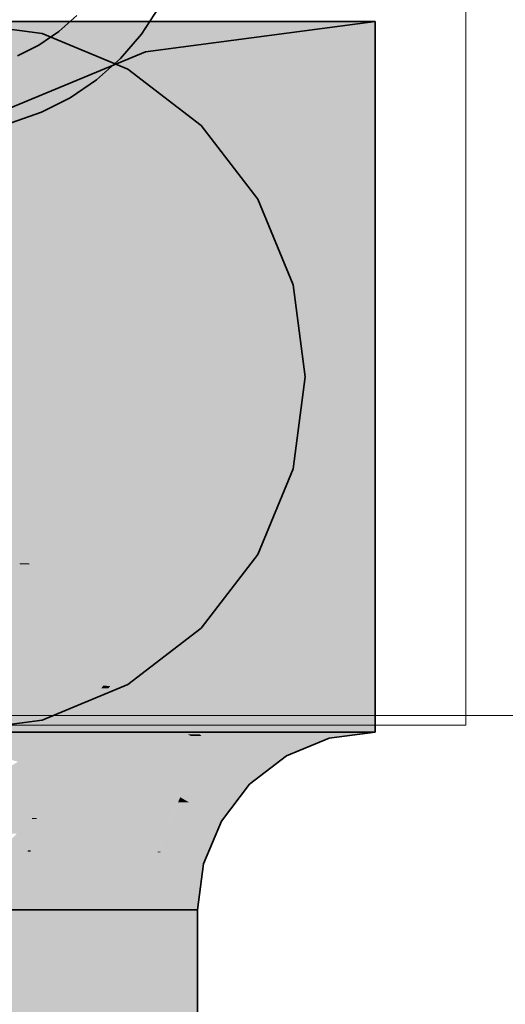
# Model space of a CAD drawing. Extents: x -223 to 557, y -138 to 606.
# Tile 269 of 347: x 309.839 to 310.632, y 168.653 to 170.26. Entities that reach past the tile are written whole.
import ezdxf
from ezdxf.lldxf.tags import DXFTag

# ---------------------------------------------------------------- set-up
doc = ezdxf.new("R2010")
doc.units = 0
doc.layers.get('0').update_dxf_attribs({"lineweight": 35})
doc.layers.add('0-Shading', color=7, linetype='Continuous', lineweight=35)
doc.layers.add('5_EG-HLSE', color=7, linetype='Continuous', lineweight=25)
for name, color, linetype, lineweight, true_color in [('H_Heizkoerper', 1, 'Continuous', 35, 0xff0000), ('H_Vorlauf', 1, 'Continuous', 35, 0xff0000), ('H_Vorlauf_Beschriftung', 1, 'Continuous', 18, 0xff0000)]:
    doc.layers.add(name, color=color, linetype=linetype, lineweight=lineweight, true_color=true_color)
tags = doc.linetypes.add('ALL_S14', pattern=[0.002, 0.001, -0.001]).pattern_tags.tags
tags[6:7] = [DXFTag(74, 4), DXFTag(75, 0), DXFTag(340, '0'), DXFTag(46, 1.0), DXFTag(50, 0.0), DXFTag(44, 0.0), DXFTag(45, 0.0)]
tags[4:5] = [DXFTag(74, 4), DXFTag(75, 0), DXFTag(340, '0'), DXFTag(46, 1.0), DXFTag(50, 0.0), DXFTag(44, 0.0), DXFTag(45, 0.0)]

# ---------------------------------------------------------------- blocks, each defined once
blk = doc.blocks.new('Shading-A07ALDTH1N', base_point=(309.6948, 170.0625))
at = {"layer": '0-Shading', "color": 14, "true_color": 0xa00000}
for points in [[(310.0472, 170.197), (310.4198, 170.2567), (309.6137, 170.2567)], [(310.4198, 170.2073), (310.0445, 170.2073), (310.4198, 170.2567)], [(310.4198, 170.197), (310.0472, 170.197), (310.4198, 170.2567)], [(309.1354, 170.179), (310.4198, 170.179), (309.2379, 170.236)], [(310.0472, 170.197), (309.7643, 170.236), (309.2379, 170.236)], [(310.0646, 170.1322), (309.8633, 170.1322), (310.0445, 170.2073)], [(310.052, 170.179), (310.4198, 170.2073), (310.0445, 170.2073)], [(310.4198, 170.179), (310.4198, 170.197), (310.0472, 170.197)], [(310.4198, 170.179), (310.052, 170.179), (310.4198, 170.2073)], [(310.0646, 170.1322), (310.4198, 170.179), (310.052, 170.179)], [(309.8961, 170.0625), (309.6948, 170.0625), (310.0646, 170.1322)], [(309.6948, 170.0625), (310.0646, 170.1322), (309.8633, 170.1322)], [(309.7336, 169.9951), (309.8961, 170.0625), (309.6948, 170.0625)], [(309.6111, 169.0967), (310.4198, 169.0967), (309.3593, 169.1744)], [(310.4198, 169.0967), (309.3593, 169.1744), (310.4198, 169.1744)], [(310.4198, 169.1619), (310.3246, 169.1619), (310.4198, 169.1744)], [(310.3344, 169.1252), (310.2359, 169.1252), (310.3246, 169.1619)], [(310.342, 169.0967), (310.4198, 169.1619), (310.3246, 169.1619)], [(310.4198, 169.0967), (310.342, 169.0967), (310.4198, 169.1619)], [(310.2696, 169.0667), (310.1598, 169.0667), (310.2359, 169.1252)], [(310.258, 169.0868), (310.3344, 169.1252), (310.2359, 169.1252)], [(310.3447, 169.0868), (310.258, 169.0868), (310.3344, 169.1252)], [(310.2747, 169.0579), (310.3447, 169.0868), (310.258, 169.0868)], [(310.3447, 169.0868), (310.4198, 169.0967), (310.342, 169.0967)], [(310.2147, 169.0118), (310.1176, 169.0118), (310.1598, 169.0667)], [(310.1686, 169.0579), (310.2696, 169.0667), (310.1598, 169.0667)], [(310.2747, 169.0579), (310.1686, 169.0579), (310.2696, 169.0667)], [(310.2147, 169.0118), (310.2747, 169.0579), (310.1686, 169.0579)], [(310.1984, 168.9906), (310.1013, 168.9906), (310.2147, 169.0118)], [(310.1013, 168.9906), (310.2147, 169.0118), (310.1176, 169.0118)], [(310.1162, 168.982), (310.0978, 168.982), (310.1013, 168.9906)], [(310.1686, 168.9517), (310.1984, 168.9906), (310.1013, 168.9906)], [(310.0697, 168.9019), (310.0646, 168.9019), (310.1162, 168.982)], [(310.0646, 168.9019), (310.1162, 168.982), (310.0978, 168.982)], [(310.1686, 168.9517), (310.0986, 168.9517), (310.1162, 168.982)], [(310.1475, 168.9007), (310.069, 168.9007), (310.1686, 168.9517)], [(310.069, 168.9007), (310.1686, 168.9517), (310.0986, 168.9517)], [(310.0521, 168.8067), (310.069, 168.9007), (310.0644, 168.9007)], [(310.069, 168.9007), (310.0644, 168.9007), (310.0646, 168.9019)], [(310.069, 168.9007), (310.0697, 168.9019), (310.0646, 168.9019)], [(310.0656, 168.8818), (310.1396, 168.8818), (310.069, 168.9007)], [(310.1396, 168.8818), (310.1475, 168.9007), (310.069, 168.9007)], [(310.0521, 168.8067), (310.1298, 168.8067), (310.0656, 168.8818)], [(310.1298, 168.8067), (310.0656, 168.8818), (310.1396, 168.8818)], [(310.0521, 167.8764), (310.1298, 167.8764), (310.0521, 168.8067)], [(310.1298, 167.8764), (310.0521, 168.8067), (310.1298, 168.8067)]]:
    blk.add_solid(points, dxfattribs=at)
at = {"layer": '0-Shading', "color": 12, "true_color": 0xd90000}
for points in [[(310.3216, 170.1667), (309.0874, 170.1667), (310.4198, 170.179)], [(309.0874, 170.1667), (310.4198, 170.179), (309.1354, 170.179)], [(310.4198, 170.0699), (309.5498, 170.0699), (310.4198, 170.179)], [(310.4198, 170.1322), (310.0646, 170.1322), (310.4198, 170.179)], [(309.5498, 170.0699), (310.3216, 170.1667), (309.0874, 170.1667)], [(310.1013, 169.9951), (309.7336, 169.9951), (310.0646, 170.1322)], [(310.1089, 169.9667), (310.4198, 170.1322), (310.0646, 170.1322)], [(310.4198, 169.9667), (310.1089, 169.9667), (310.4198, 170.1322)], [(310.1049, 169.9819), (310.4198, 170.0699), (309.5498, 170.0699)], [(310.4198, 169.9819), (310.1049, 169.9819), (310.4198, 170.0699)], [(310.1049, 169.9819), (309.7613, 170.0363), (309.7098, 170.0363)], [(309.1749, 169.9667), (310.4198, 169.9667), (309.2249, 170.0243)], [(310.1049, 169.9819), (309.7876, 170.0256), (309.1972, 170.0256)], [(309.8398, 169.8113), (309.494, 169.8113), (309.7336, 169.9951)], [(309.7728, 169.9272), (310.1013, 169.9951), (309.7336, 169.9951)], [(310.1195, 169.9272), (309.7728, 169.9272), (310.1013, 169.9951)], [(310.4198, 169.9667), (310.4198, 169.9819), (310.1049, 169.9819)], [(310.1195, 169.9272), (310.4198, 169.9667), (310.1089, 169.9667)], [(309.8398, 169.8113), (310.1195, 169.9272), (309.7728, 169.9272)], [(309.7951, 169.7771), (309.4494, 169.7771), (309.8398, 169.8113)], [(309.4494, 169.7771), (309.8398, 169.8113), (309.494, 169.8113)], [(310.4198, 169.36), (309.27, 169.36), (310.4198, 169.3867)], [(309.27, 169.36), (310.4198, 169.3867), (309.4152, 169.3867)], [(310.4198, 169.3669), (310.2697, 169.3669), (310.4198, 169.3867)], [(310.4198, 169.1744), (310.4198, 169.36), (309.27, 169.36)], [(310.2852, 169.309), (310.1298, 169.309), (310.2697, 169.3669)], [(310.3212, 169.1744), (310.4198, 169.3669), (310.2697, 169.3669)], [(310.4198, 169.1744), (310.3212, 169.1744), (310.4198, 169.3669)], [(309.9749, 169.2462), (309.1007, 169.2462), (309.4658, 169.3284)], [(310.183, 169.2168), (310.0096, 169.2168), (310.1298, 169.309)], [(310.2147, 169.1619), (310.2852, 169.309), (310.1298, 169.309)], [(310.3246, 169.1619), (310.2147, 169.1619), (310.2852, 169.309)], [(310.4198, 169.1744), (309.9749, 169.2462), (309.1007, 169.2462)], [(309.3593, 169.1744), (310.4198, 169.1744), (309.1007, 169.2462)], [(310.0536, 169.1729), (309.9759, 169.1729), (310.0096, 169.2168)], [(310.0622, 169.1643), (310.183, 169.2168), (310.0096, 169.2168)], [(310.2133, 169.1643), (310.0622, 169.1643), (310.183, 169.2168)], [(310.1078, 169.0967), (309.9175, 169.0967), (309.9839, 169.1683)], [(309.9175, 169.0967), (309.9839, 169.1683), (309.9724, 169.1683)], [(309.9839, 169.1683), (309.9724, 169.1683), (309.9759, 169.1729)], [(310.0622, 169.1643), (310.0536, 169.1729), (309.9759, 169.1729)], [(309.9871, 169.1718), (309.9778, 169.1718), (309.9759, 169.1729)], [(309.9839, 169.1683), (309.9871, 169.1718), (309.9778, 169.1718)], [(310.0222, 169.1683), (309.9839, 169.1683), (309.9871, 169.1718)], [(310.1331, 169.0934), (310.1135, 169.0934), (309.9839, 169.1683)], [(309.9917, 169.1643), (310.0222, 169.1683), (309.9839, 169.1683)], [(310.0622, 169.1643), (309.9917, 169.1643), (310.0222, 169.1683)], [(310.3246, 169.1619), (310.4198, 169.1744), (310.3212, 169.1744)], [(310.1331, 169.0934), (310.0622, 169.1643), (309.9917, 169.1643)], [(310.217, 169.1578), (310.2133, 169.1643), (310.0622, 169.1643)], [(310.217, 169.1578), (310.0686, 169.1578), (310.0622, 169.1643)], [(310.1013, 169.1252), (310.217, 169.1578), (310.0686, 169.1578)], [(310.2359, 169.1252), (310.1013, 169.1252), (310.217, 169.1578)], [(310.217, 169.1578), (310.3246, 169.1619), (310.2147, 169.1619)], [(310.3148, 169.1578), (310.217, 169.1578), (310.3246, 169.1619)], [(310.2359, 169.1252), (310.3148, 169.1578), (310.217, 169.1578)], [(310.1331, 169.0934), (310.2359, 169.1252), (310.1013, 169.1252)], [(310.1945, 169.0934), (310.1331, 169.0934), (310.2359, 169.1252)], [(309.9818, 169.0596), (309.9021, 169.0596), (309.9175, 169.0967)], [(309.9287, 169.0903), (310.1078, 169.0967), (309.9175, 169.0967)], [(310.119, 169.0903), (309.9287, 169.0903), (310.1078, 169.0967)], [(309.9818, 169.0596), (310.119, 169.0903), (309.9287, 169.0903)], [(310.1598, 169.0667), (310.0137, 169.0667), (310.119, 169.0903)], [(310.119, 169.0903), (310.1331, 169.0934), (310.1135, 169.0934)], [(310.1362, 169.0903), (310.119, 169.0903), (310.1331, 169.0934)], [(310.1598, 169.0667), (310.1362, 169.0903), (310.119, 169.0903)], [(310.1598, 169.0667), (310.1945, 169.0934), (310.1331, 169.0934)], [(309.8963, 169.0455), (309.9818, 169.0596), (309.9021, 169.0596)], [(309.999, 169.0497), (309.9215, 169.0497), (309.9818, 169.0596)], [(310.1484, 169.0596), (309.9818, 169.0596), (310.1598, 169.0667)], [(309.9818, 169.0596), (310.1598, 169.0667), (310.0137, 169.0667)], [(310.0686, 169.0094), (310.1484, 169.0596), (309.9818, 169.0596)], [(310.1158, 169.0094), (310.0686, 169.0094), (310.1598, 169.0667)], [(309.8675, 168.9568), (309.8595, 168.9568), (309.916, 169.0402)], [(309.8595, 168.9568), (309.916, 169.0402), (309.8941, 169.0402)], [(309.916, 169.0402), (309.8941, 169.0402), (309.8963, 169.0455)], [(310.0558, 169.0027), (309.8942, 169.0027), (309.916, 169.0402)], [(309.9191, 169.0455), (309.8963, 169.0455), (309.9215, 169.0497)], [(309.916, 169.0402), (309.9191, 169.0455), (309.8963, 169.0455)], [(310.0153, 169.0402), (309.916, 169.0402), (309.999, 169.0497)], [(309.916, 169.0402), (309.999, 169.0497), (309.9215, 169.0497)], [(310.0686, 169.0094), (310.0309, 169.0094), (309.916, 169.0402)], [(310.0686, 169.0094), (310.0153, 169.0402), (309.916, 169.0402)], [(310.0558, 169.0027), (310.0686, 169.0094), (310.0309, 169.0094)], [(310.0802, 169.0027), (310.0558, 169.0027), (310.0686, 169.0094)], [(310.1013, 168.9906), (310.1158, 169.0094), (310.0686, 169.0094)], [(309.9645, 168.955), (309.8664, 168.955), (310.0558, 169.0027)], [(309.8664, 168.955), (310.0558, 169.0027), (309.8942, 169.0027)], [(310.0522, 168.9376), (309.9313, 168.9376), (310.1013, 168.9906)], [(309.9313, 168.9376), (310.1013, 168.9906), (310.0326, 168.9906)], [(310.0686, 168.9117), (310.0281, 168.9117), (310.1013, 168.9906)], [(310.1013, 168.9906), (310.0326, 168.9906), (310.0558, 169.0027)], [(310.1013, 168.9906), (310.0802, 169.0027), (310.0558, 169.0027)], [(309.8664, 168.955), (309.8593, 168.955), (309.8595, 168.9568)], [(309.8664, 168.955), (309.8675, 168.9568), (309.8595, 168.9568)], [(309.8573, 168.9041), (309.8526, 168.9041), (309.8664, 168.955)], [(309.8526, 168.9041), (309.8664, 168.955), (309.8593, 168.955)], [(309.9313, 168.9376), (309.8633, 168.9376), (309.8664, 168.955)], [(309.9313, 168.9376), (309.9645, 168.955), (309.8664, 168.955)], [(309.8573, 168.9041), (309.9313, 168.9376), (309.8633, 168.9376)], [(310.0281, 168.9117), (309.8739, 168.9117), (309.9313, 168.9376)], [(310.0281, 168.9117), (310.0522, 168.9376), (309.9313, 168.9376)], [(309.8569, 168.9019), (310.0175, 168.9019), (310.0281, 168.9117)], [(309.8965, 168.9041), (309.8573, 168.9041), (310.0281, 168.9117)], [(309.8573, 168.9041), (310.0281, 168.9117), (309.8739, 168.9117)], [(310.0175, 168.9019), (310.0646, 168.9019), (310.0281, 168.9117)], [(310.0646, 168.9019), (310.0686, 168.9117), (310.0281, 168.9117)], [(309.8398, 168.8067), (309.914, 168.8067), (309.8569, 168.9019)], [(309.8398, 168.8067), (309.8569, 168.9019), (309.8523, 168.9019)], [(309.8523, 168.9019), (309.8573, 168.9041), (309.8526, 168.9041)], [(309.8523, 168.9019), (309.8569, 168.9019), (309.8573, 168.9041)], [(309.8569, 168.9019), (309.8965, 168.9041), (309.8573, 168.9041)], [(309.914, 168.8067), (309.8569, 168.9019), (310.0175, 168.9019)], [(309.914, 168.8067), (310.0143, 168.8067), (310.0175, 168.9019)], [(310.0143, 168.8067), (310.0175, 168.9019), (310.0646, 168.9019)], [(310.0143, 168.8067), (310.0521, 168.8067), (310.0646, 168.9019)], [(309.8398, 168.7423), (309.914, 168.8067), (309.8398, 168.8067)], [(309.8398, 168.7423), (310.0521, 168.8067), (309.914, 168.8067)], [(309.8398, 168.7423), (310.0521, 168.7423), (310.0521, 168.8067)], [(309.8398, 167.8764), (310.0521, 167.8764), (309.8398, 168.7423)], [(310.0521, 167.8764), (309.8398, 168.7423), (310.0521, 168.7423)]]:
    blk.add_solid(points, dxfattribs=at)
at = {"layer": '0-Shading', "color": 1, "true_color": 0xfa0000}
for points in [[(309.1093, 169.8987), (310.4198, 169.9667), (309.1749, 169.9667)], [(309.1093, 169.8987), (310.4198, 169.8987), (310.4198, 169.9667)], [(310.4198, 169.9272), (310.1195, 169.9272), (310.4198, 169.9667)], [(310.1506, 169.8113), (309.8398, 169.8113), (310.1195, 169.9272)], [(310.1866, 169.6767), (310.4198, 169.9272), (310.1195, 169.9272)], [(310.4198, 169.6767), (310.1866, 169.6767), (310.4198, 169.9272)], [(309.1252, 169.6767), (310.4198, 169.6767), (309.1093, 169.8987)], [(310.4198, 169.6767), (309.1093, 169.8987), (310.4198, 169.8987)], [(309.9462, 169.627), (309.5995, 169.627), (309.8398, 169.8113)], [(309.9346, 169.6471), (310.1506, 169.8113), (309.8398, 169.8113)], [(310.1946, 169.6471), (309.9346, 169.6471), (310.1506, 169.8113)], [(309.119, 169.5911), (310.4198, 169.6767), (309.1252, 169.6767)], [(309.6641, 169.5101), (310.4198, 169.5101), (310.4198, 169.6767)], [(310.1364, 169.6142), (309.9535, 169.6142), (310.4198, 169.6767)], [(310.1946, 169.6471), (310.4198, 169.6767), (310.1866, 169.6767)], [(310.3073, 169.6616), (310.1907, 169.6616), (310.4198, 169.6767)], [(310.4198, 169.6471), (310.1946, 169.6471), (310.4198, 169.6767)], [(309.8377, 169.5911), (309.119, 169.5911), (310.1907, 169.6616)], [(309.9694, 169.5867), (310.1946, 169.6471), (309.9346, 169.6471)], [(309.9535, 169.6142), (310.3073, 169.6616), (310.1907, 169.6616)], [(310.0489, 169.5867), (309.9694, 169.5867), (310.1946, 169.6471)], [(310.2179, 169.5602), (309.9848, 169.5602), (310.1946, 169.6471)], [(310.2644, 169.3867), (310.4198, 169.6471), (310.1946, 169.6471)], [(310.4198, 169.3867), (310.2644, 169.3867), (310.4198, 169.6471)], [(309.6397, 169.5867), (309.9462, 169.627), (309.5995, 169.627)], [(309.9694, 169.5867), (309.6397, 169.5867), (309.9462, 169.627)], [(309.6192, 169.5002), (309.3828, 169.5002), (309.9535, 169.6142)], [(309.7427, 169.5274), (309.699, 169.5274), (310.1364, 169.6142)], [(309.699, 169.5274), (310.1364, 169.6142), (309.9535, 169.6142)], [(309.7363, 169.4902), (309.9694, 169.5867), (309.6397, 169.5867)], [(309.9848, 169.5602), (309.9052, 169.5602), (309.9694, 169.5867)], [(309.9848, 169.5602), (310.0489, 169.5867), (309.9694, 169.5867)], [(309.8636, 169.4902), (309.7363, 169.4902), (309.9848, 169.5602)], [(309.7363, 169.4902), (309.9848, 169.5602), (309.9052, 169.5602)], [(309.8329, 169.4436), (309.7829, 169.4436), (309.9848, 169.5602)], [(310.0646, 169.4219), (309.8046, 169.4219), (309.9848, 169.5602)], [(310.0963, 169.3669), (310.2179, 169.5602), (309.9848, 169.5602)], [(310.2697, 169.3669), (310.0963, 169.3669), (310.2179, 169.5602)], [(309.4152, 169.3867), (310.4198, 169.3867), (309.6641, 169.5101)], [(310.4198, 169.3867), (309.6641, 169.5101), (310.4198, 169.5101)], [(309.7829, 169.4436), (309.8636, 169.4902), (309.7363, 169.4902)], [(309.854, 169.3725), (309.8386, 169.3725), (309.8046, 169.4219)], [(309.8557, 169.3708), (310.0646, 169.4219), (309.8046, 169.4219)], [(310.0941, 169.3708), (309.8557, 169.3708), (310.0646, 169.4219)], [(310.2697, 169.3669), (310.4198, 169.3867), (310.2644, 169.3867)], [(309.9235, 169.2491), (309.676, 169.2491), (309.8386, 169.3725)], [(309.8557, 169.3708), (309.854, 169.3725), (309.8386, 169.3725)], [(309.8557, 169.3708), (309.8397, 169.3708), (309.8386, 169.3725)], [(309.9167, 169.2589), (309.8557, 169.3708), (309.8397, 169.3708)], [(310.1, 169.3606), (310.0941, 169.3708), (309.8557, 169.3708)], [(310.1, 169.3606), (309.8659, 169.3606), (309.8557, 169.3708)], [(309.9676, 169.2589), (309.9167, 169.2589), (309.8557, 169.3708)], [(309.9175, 169.309), (310.1, 169.3606), (309.8659, 169.3606)], [(310.1298, 169.309), (309.9175, 169.309), (310.1, 169.3606)], [(310.1, 169.3606), (310.2697, 169.3669), (310.0963, 169.3669)], [(310.2543, 169.3606), (310.1, 169.3606), (310.2697, 169.3669)], [(310.1298, 169.309), (310.2543, 169.3606), (310.1, 169.3606)], [(309.9676, 169.2589), (310.1298, 169.309), (309.9175, 169.309)], [(310.0645, 169.2589), (309.9676, 169.2589), (310.1298, 169.309)], [(309.8906, 169.2417), (309.6663, 169.2417), (309.9235, 169.2491)], [(309.6663, 169.2417), (309.9235, 169.2491), (309.676, 169.2491)], [(309.9457, 169.2167), (309.7787, 169.2167), (309.9235, 169.2491)], [(309.9235, 169.2491), (309.9676, 169.2589), (309.9167, 169.2589)], [(309.9774, 169.2491), (309.9235, 169.2491), (309.9676, 169.2589)], [(309.9456, 169.2168), (309.9774, 169.2491), (309.9235, 169.2491)], [(310.0096, 169.2168), (309.9456, 169.2168), (309.9774, 169.2491)], [(310.0096, 169.2168), (310.0645, 169.2589), (309.9676, 169.2589)], [(309.7787, 169.2167), (309.8906, 169.2417), (309.6663, 169.2417)], [(309.9045, 169.1888), (309.9457, 169.2167), (309.7787, 169.2167)], [(309.965, 169.1888), (309.9045, 169.1888), (309.9457, 169.2167)], [(309.965, 169.1888), (310.0096, 169.2168), (309.9456, 169.2168)], [(309.9881, 169.1888), (309.965, 169.1888), (310.0096, 169.2168)], [(309.9492, 169.1788), (309.8288, 169.2056), (309.7289, 169.2056)], [(309.9492, 169.1788), (309.7753, 169.1788), (309.7289, 169.2056)], [(309.9492, 169.1788), (309.965, 169.1888), (309.9045, 169.1888)], [(309.9718, 169.1788), (309.9492, 169.1788), (309.965, 169.1888)], [(309.9759, 169.1729), (309.9881, 169.1888), (309.965, 169.1888)], [(309.7911, 169.1697), (309.9492, 169.1788), (309.7753, 169.1788)], [(309.9346, 169.1697), (309.7911, 169.1697), (309.9492, 169.1788)], [(309.8081, 169.1598), (309.9346, 169.1697), (309.7911, 169.1697)], [(309.919, 169.1598), (309.8081, 169.1598), (309.9346, 169.1697)], [(309.9403, 169.1265), (309.8659, 169.1265), (309.9734, 169.1697)], [(309.8659, 169.1265), (309.9734, 169.1697), (309.9346, 169.1697)], [(309.9346, 169.1697), (309.9759, 169.1729), (309.9397, 169.1729)], [(309.9734, 169.1697), (309.9346, 169.1697), (309.9759, 169.1729)], [(309.9759, 169.1729), (309.9397, 169.1729), (309.9492, 169.1788)], [(309.9759, 169.1729), (309.9718, 169.1788), (309.9492, 169.1788)], [(309.8659, 169.1265), (309.919, 169.1598), (309.8081, 169.1598)], [(309.8659, 169.1265), (309.7485, 169.1265), (309.829, 169.1478)], [(309.8363, 169.111), (309.8659, 169.1265), (309.7485, 169.1265)], [(309.8927, 169.111), (309.8363, 169.111), (309.8659, 169.1265)], [(309.9175, 169.0967), (309.9403, 169.1265), (309.8659, 169.1265)], [(309.9175, 169.0967), (309.809, 169.0967), (309.8363, 169.111)], [(309.9175, 169.0967), (309.8927, 169.111), (309.8363, 169.111)], [(309.873, 169.0702), (309.7583, 169.0702), (309.9175, 169.0967)], [(309.7583, 169.0702), (309.9175, 169.0967), (309.809, 169.0967)], [(309.8975, 169.0485), (309.8365, 169.0485), (309.9175, 169.0967)], [(309.8365, 169.0485), (309.873, 169.0702), (309.7583, 169.0702)], [(309.8731, 168.9895), (309.7376, 168.9895), (309.8963, 169.0455)], [(309.7376, 168.9895), (309.8746, 169.0379), (309.8187, 169.0379)], [(309.8746, 169.0379), (309.8187, 169.0379), (309.8365, 169.0485)], [(309.8471, 169.0455), (309.8975, 169.0485), (309.8365, 169.0485)], [(309.8963, 169.0455), (309.8471, 169.0455), (309.8975, 169.0485)], [(309.8746, 169.0379), (309.8963, 169.0455), (309.8471, 169.0455)], [(309.8595, 168.9568), (309.6416, 168.9568), (309.7376, 168.9895)], [(309.8595, 168.9568), (309.8731, 168.9895), (309.7376, 168.9895)], [(309.5661, 168.9311), (309.8595, 168.9568), (309.6416, 168.9568)], [(309.5661, 168.9311), (309.8345, 168.9311), (309.8595, 168.9568)], [(309.8181, 168.8784), (309.7833, 168.8784), (309.8595, 168.9568)], [(309.8523, 168.9019), (309.8305, 168.9019), (309.8595, 168.9568)], [(309.7135, 168.8067), (309.8398, 168.8067), (309.8523, 168.9019)], [(309.8181, 168.8784), (309.8523, 168.9019), (309.8305, 168.9019)], [(309.5498, 168.6958), (309.8398, 168.8067), (309.7135, 168.8067)], [(309.5498, 168.6958), (309.8398, 168.6958), (309.8398, 168.8067)], [(309.5498, 167.8764), (309.8398, 167.8764), (309.5498, 168.6958)], [(309.8398, 167.8764), (309.5498, 168.6958), (309.8398, 168.6958)]]:
    blk.add_solid(points, dxfattribs=at)
blk = doc.blocks.new('Referenz-A07ALDUO1N', base_point=(-167.6747, -99.33))
at = {"layer": '5_EG-HLSE', "color": 0, "linetype": 'ALL_S14', "lineweight": 13, "ltscale": 0.13}
for p, q in [((310.5639, 209.1081), (310.568, 169.1081)), ((310.568, 169.1081), (308.568, 169.1079)), ((310.568, 169.1081), (310.568, 169.1081))]:
    blk.add_line(p, q, dxfattribs=at)
blk = doc.blocks.new('Heizkörper-A07ALDUW1N', base_point=(302.6701, 167.6923))
at = {"layer": 'H_Vorlauf', "color": 0, "linetype": 'ByBlock', "lineweight": -2, "ltscale": 0.35}
for p, q in [((310.0379, 170.2361), (310.0666, 170.2798)), ((309.9031, 170.2403), (309.9324, 170.2665)), ((309.8707, 170.2182), (309.9031, 170.2403)), ((310.0038, 170.1964), (310.0379, 170.2361)), ((309.8357, 170.2006), (309.8707, 170.2182)), ((309.9647, 170.1615), (310.0038, 170.1964)), ((309.9215, 170.1321), (309.9647, 170.1615)), ((309.8748, 170.1085), (309.9215, 170.1321)), ((309.8254, 170.0913), (309.8748, 170.1085))]:
    blk.add_line(p, q, dxfattribs=at)
blk = doc.blocks.new('Bauteilbeschriftung-A07ALDZO1N', base_point=(309.5498, 159.124))
at = {"color": 0, "linetype": 'ByBlock', "lineweight": -2, "ltscale": 0.18}
blk.add_line((320.4087, 169.124), (309.5498, 169.124), dxfattribs=at)
blk = doc.blocks.new('Geometrie-A07ALE101N', base_point=(308.8556, 167.8764))
at = {"layer": 'H_Vorlauf', "lineweight": -2}
for p, q in [((310.4198, 170.2567), (308.8556, 170.2567)), ((309.8757, 170.2369), (309.7256, 170.2567)), ((309.7256, 170.2567), (309.8757, 170.2369)), ((310.0445, 170.2073), (310.4198, 170.2567)), ((310.4198, 169.917), (310.4198, 170.2567)), ((310.4198, 170.2567), (310.4198, 170.2369)), ((310.4198, 170.2369), (310.4198, 170.2567)), ((310.0156, 170.179), (309.8757, 170.2369)), ((309.8757, 170.2369), (310.0156, 170.179)), ((310.4198, 170.2369), (310.4198, 170.179)), ((310.4198, 170.179), (310.4198, 170.2369)), ((309.6948, 170.0624), (310.0445, 170.2073)), ((310.1357, 170.0868), (310.0156, 170.179)), ((310.0156, 170.179), (310.1357, 170.0868)), ((310.4198, 170.179), (310.4198, 170.0868)), ((310.4198, 170.0868), (310.4198, 170.179)), ((310.2279, 169.9667), (310.1357, 170.0868)), ((310.1357, 170.0868), (310.2279, 169.9667)), ((310.4198, 170.0868), (310.4198, 169.9667)), ((310.4198, 169.9667), (310.4198, 170.0868)), ((310.2858, 169.8268), (310.2279, 169.9667)), ((310.2279, 169.9667), (310.2858, 169.8268)), ((310.4198, 169.9667), (310.4198, 169.8268)), ((310.4198, 169.8268), (310.4198, 169.9667)), ((310.4198, 169.4365), (310.4198, 169.917)), ((310.3056, 169.6767), (310.2858, 169.8268)), ((310.2858, 169.8268), (310.3056, 169.6767)), ((310.4198, 169.8268), (310.4198, 169.6767)), ((310.4198, 169.6767), (310.4198, 169.8268)), ((310.2858, 169.5266), (310.3056, 169.6767)), ((310.3056, 169.6767), (310.2858, 169.5266)), ((310.4198, 169.6767), (310.4198, 169.5266)), ((310.4198, 169.5266), (310.4198, 169.6767)), ((310.2279, 169.3867), (310.2858, 169.5266)), ((310.2858, 169.5266), (310.2279, 169.3867)), ((310.4198, 169.5266), (310.4198, 169.3867)), ((310.4198, 169.3867), (310.4198, 169.5266)), ((310.4198, 169.0967), (310.4198, 169.4365)), ((310.1357, 169.2666), (310.2279, 169.3867)), ((310.2279, 169.3867), (310.1357, 169.2666)), ((310.4198, 169.3867), (310.4198, 169.2666)), ((310.4198, 169.2666), (310.4198, 169.3867)), ((310.0156, 169.1744), (310.1357, 169.2666)), ((310.1357, 169.2666), (310.0156, 169.1744)), ((310.4198, 169.2666), (310.4198, 169.1744)), ((310.4198, 169.1744), (310.4198, 169.2666)), ((309.8757, 169.1165), (310.0156, 169.1744)), ((310.0156, 169.1744), (309.8757, 169.1165)), ((310.4198, 169.1744), (310.4198, 169.1165)), ((310.4198, 169.1165), (310.4198, 169.1744)), ((309.7256, 169.0967), (309.8757, 169.1165)), ((309.8757, 169.1165), (309.7256, 169.0967)), ((310.4198, 169.1165), (310.4198, 169.0967)), ((310.4198, 169.0967), (310.4198, 169.1165)), ((308.8556, 169.0967), (310.4198, 169.0967)), ((310.2748, 169.0579), (310.3447, 169.0868)), ((310.3447, 169.0868), (310.4198, 169.0967)), ((310.2147, 169.0118), (310.2748, 169.0579)), ((310.1686, 168.9517), (310.2147, 169.0118)), ((310.1396, 168.8818), (310.1686, 168.9517)), ((310.1298, 168.8067), (310.1396, 168.8818)), ((309.6999, 168.8067), (309.8398, 168.8067)), ((309.8398, 168.8067), (309.6999, 168.8067)), ((309.79, 168.8067), (310.1298, 168.8067)), ((309.8398, 168.8067), (309.9599, 168.8067)), ((309.9599, 168.8067), (309.8398, 168.8067)), ((309.9599, 168.8067), (310.0521, 168.8067)), ((310.0521, 168.8067), (309.9599, 168.8067)), ((310.0521, 168.8067), (310.11, 168.8067)), ((310.11, 168.8067), (310.0521, 168.8067)), ((310.11, 168.8067), (310.1298, 168.8067)), ((310.1298, 168.8067), (310.11, 168.8067)), ((310.1298, 167.8764), (310.1298, 168.8067))]:
    blk.add_line(p, q, dxfattribs=at)

msp = doc.modelspace()

# ---------------------------------------------------------------- block references
at = {"color": 251, "lineweight": 25, "ltscale": 0.25, "true_color": 0x585858}
msp.add_blockref('Referenz-A07ALDUO1N', (-167.6747, -99.33), dxfattribs=at)
msp.add_blockref('Shading-A07ALDTH1N', (309.6948, 170.0625))
at = {"linetype": 'Continuous', "ltscale": 0.35}
msp.add_blockref('Geometrie-A07ALE101N', (308.8556, 167.8764), dxfattribs=at)
at = {"layer": 'H_Heizkoerper', "ltscale": 0.35}
msp.add_blockref('Heizkörper-A07ALDUW1N', (302.6701, 167.6923), dxfattribs=at)
at = {"layer": 'H_Vorlauf_Beschriftung', "ltscale": 0.18}
msp.add_blockref('Bauteilbeschriftung-A07ALDZO1N', (309.5498, 159.124), dxfattribs=at)

doc.saveas('drawing.dxf')
